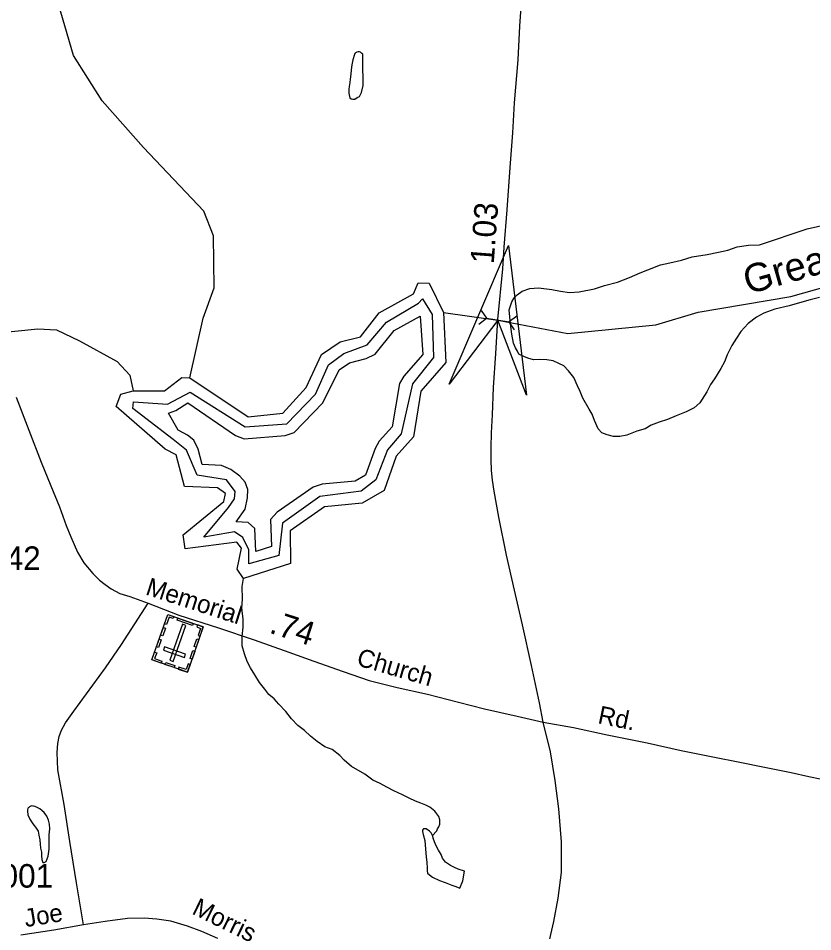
# Model space of a CAD drawing. Extents: x 2206922 to 2357709, y 510027 to 673830.
# Drawn here: x 2279662 to 2283873, y 653705 to 658548 of the extents above; entities that cross this region are included whole.
import ezdxf

# ---------------------------------------------------------------- set-up
doc = ezdxf.new("R2010")
doc.units = 0
for name, color, linetype in [('Exist Cultural Cemetery CELL', 7, 'Continuous'), ('Exist Hydrographic Buffer Line', 7, 'Continuous'), ('Exist Hydrographic Creek Single Shore', 7, 'Continuous'), ('Exist Hydrographic Creek Single Shore Label', 7, 'Continuous'), ('Exist Hydrographic Lake Shore', 7, 'Continuous'), ('Exist Hydrographic Misc Water Feature', 7, 'Continuous'), ('Exist Road Non-System Type 51', 7, 'Continuous'), ('Exist Road Primary NC Attributed', 7, 'Continuous'), ('Exist Road Primary NC Mileage Hundredths English Label', 7, 'Continuous'), ('Exist Road Secondary Mileage Hundredths English Label', 7, 'Continuous'), ('Exist Road Secondary Structure Culvert Attributed CELL', 7, 'Continuous'), ('Exist Road Secondary Structure Culvert CELL', 7, 'Continuous'), ('Exist Road Secondary Type 51 Attributed', 7, 'Continuous'), ('Exist Road Secondary Type 51 Label', 7, 'Continuous'), ('Exist Road Secondary Type 51 Number Label', 7, 'Continuous')]:
    doc.layers.add(name, color=color, linetype=linetype)

msp = doc.modelspace()

# ---------------------------------------------------------------- linework, layer by layer
at = {"layer": 'Exist Cultural Cemetery CELL'}
for points in [[(2280558.2, 655080.5), (2280370.4, 655146.4), (2280454.8, 655386.7), (2280642.6, 655320.7)], [(2280486, 655375.7), (2280482.2, 655364.9), (2280461.4, 655372.2), (2280448.1, 655334), (2280437.6, 655337.7), (2280454.8, 655386.7)], [(2280465.1, 655144.3), (2280482.7, 655138.1), (2280549.9, 655329.4), (2280532.3, 655335.6)], [(2280584.6, 655329), (2280504.5, 655357.1), (2280508.3, 655367.8), (2280588.4, 655339.7)], [(2280611.4, 655331.7), (2280607.6, 655320.8), (2280628.3, 655313.5), (2280614.9, 655275.4), (2280625.4, 655271.7), (2280642.6, 655320.7)], [(2280441.5, 655314.7), (2280427.2, 655273.9), (2280416.4, 655277.6), (2280430.8, 655318.5)], [(2280419.7, 655252.6), (2280405.3, 655211.7), (2280394.6, 655215.5), (2280408.9, 655256.3)], [(2280619.5, 655254.7), (2280605.1, 655213.9), (2280594.4, 655217.6), (2280608.7, 655258.5)], [(2280384.7, 655187.4), (2280395.4, 655183.6), (2280384.7, 655153.2), (2280423, 655139.8), (2280419.3, 655129.3), (2280370.4, 655146.5)], [(2280542.3, 655158.2), (2280548.5, 655175.8), (2280437.4, 655214.9), (2280431.2, 655197.2)], [(2280597.2, 655191.3), (2280582.8, 655150.5), (2280572.1, 655154.2), (2280586.4, 655195.1)], [(2280488.4, 655105), (2280439.5, 655122.2), (2280443.2, 655133), (2280492.1, 655115.8)], [(2280572.6, 655121.4), (2280561.9, 655125.1), (2280551.2, 655094.7), (2280513, 655108.2), (2280509.3, 655097.7), (2280558.2, 655080.5)]]:
    msp.add_lwpolyline(points, close=True, dxfattribs=at)
at = {"layer": 'Exist Hydrographic Buffer Line'}
for points in [[(2280883.5, 655654.7), (2280884.5, 655729.4), (2280852.6, 655795.2), (2280807.3, 655824.6), (2280644.8, 655797.6), (2280776.7, 655954.8), (2280807.3, 655999.5), (2280812.2, 656038.9), (2280765.4, 656100.4), (2280610.4, 656125), (2280553.8, 656258), (2280482.4, 656314.6), (2280268.3, 656479.6), (2280273.2, 656514.1), (2280452.9, 656501.8), (2280573.5, 656565.8), (2280863.9, 656381.1), (2281085.3, 656398.3), (2281237.9, 656555.9), (2281306.8, 656711), (2281388, 656770.1), (2281511.1, 656816.9), (2281614.4, 656937.6), (2281784.2, 657038.5), (2281803.9, 657060.7), (2281855.6, 656977), (2281863, 656750.4), (2281752.2, 656610.1), (2281690.7, 656344.2), (2281619.3, 656260.5), (2281557.8, 656100.4), (2281479.1, 656041.3), (2281260.1, 656011.8), (2281063.2, 655871.4), (2281043.5, 655699.1), (2280883.5, 655654.7)], [(2280920.5, 655721.2), (2280916.5, 655843.2), (2280880.4, 655875.1), (2280817.1, 655878.8), (2280864.2, 655944.7), (2280877.6, 656006), (2280877.8, 656049), (2280863.6, 656088.2), (2280836.8, 656120.2), (2280787.8, 656155.9), (2280738.3, 656176.8), (2280636.4, 656181.8), (2280615.7, 656263.3), (2280591.5, 656310.7), (2280559.5, 656337.5), (2280508.5, 656364.3), (2280458.2, 656454.5), (2280497.6, 656468.7), (2280559.7, 656509.5), (2280814, 656335.8), (2280859.7, 656317.5), (2281076.1, 656335.7), (2281123.4, 656351.1), (2281276, 656509.1), (2281363.3, 656684.6), (2281418.1, 656721.2), (2281506.1, 656743.5), (2281553.8, 656767.9), (2281654.1, 656892.6), (2281792.3, 656969), (2281805.8, 656765.5), (2281705, 656650.1), (2281682.8, 656612.3), (2281643.4, 656382.7), (2281575.6, 656305.6), (2281552.8, 656267.3), (2281502.4, 656126), (2281447.2, 656094.4), (2281273.3, 656078), (2281224.5, 656062.4), (2281033.8, 655929.3), (2280998.6, 655891), (2281004.1, 655748.3), (2280920.5, 655721.2)]]:
    msp.add_lwpolyline(points, dxfattribs=at)
at = {"layer": 'Exist Hydrographic Creek Single Shore'}
for points in [[(2280570.6, 656642.1), (2280642.6, 656958.8), (2280699.6, 657118.3), (2280696.5, 657393.9), (2280645.5, 657526.1), (2280325.6, 657863.9), (2280106.6, 658111), (2279954.4, 658350.3), (2279816.4, 658825.3)], [(2281916.6, 656988.6), (2282203.8, 656947.7), (2282575.6, 656876.8), (2283041.5, 656923), (2283265.6, 656990.6), (2283756.5, 657072.4), (2284146.5, 657182.5)], [(2278718.6, 656083), (2278809.4, 656143.4), (2279205.6, 656555.1), (2279447.9, 656831), (2279518.9, 656877.7), (2279765, 656902), (2279864.5, 656897.1), (2279985.6, 656837.6), (2280186.5, 656728.7), (2280253.6, 656655.1), (2280271.4, 656572.8)]]:
    msp.add_lwpolyline(points, dxfattribs=at)
at = {"layer": 'Exist Hydrographic Lake Shore'}
for points in [[(2280570.6, 656642.1), (2280880.4, 656435.7), (2281063.6, 656455), (2281187.6, 656590.2), (2281268.6, 656765.6), (2281368.5, 656832.5), (2281476.5, 656859.8), (2281574.5, 656985.7), (2281757.5, 657086.9), (2281781.4, 657145.4), (2281839.5, 657144.3), (2281916.6, 656988.6)], [(2281916.6, 656988.6), (2281927.6, 656722.7), (2281795.6, 656571.2), (2281756.6, 656329.4), (2281665.6, 656226.2), (2281600.6, 656043.9), (2281484.5, 655977.4), (2281284.6, 655958.5), (2281102.5, 655831), (2281104.6, 655657.2), (2280855.4, 655577), (2280821.6, 655626.9), (2280845.6, 655737.9), (2280820.6, 655771.2), (2280545.6, 655734.2), (2280536.6, 655809.8), (2280751.5, 655985.8), (2280759.5, 656028.2), (2280717.4, 656058.6), (2280542.5, 656065.5), (2280499.5, 656233.6), (2280440.6, 656264.3), (2280180.6, 656489.4), (2280204.6, 656554.5), (2280271.4, 656572.8)], [(2280271.4, 656572.8), (2280437.5, 656572.7), (2280528.6, 656643), (2280570.6, 656642.1)]]:
    msp.add_lwpolyline(points, dxfattribs=at)
at = {"layer": 'Exist Hydrographic Misc Water Feature'}
msp.add_line((2280878, 655439.6), (2280878, 655439.6), dxfattribs=at)
for points in [[(2281455.8, 658369.4), (2281449.7, 658365.5), (2281446, 658361.2), (2281443.7, 658355.4), (2281435.9, 658327.4), (2281430.4, 658301.1), (2281426.5, 658275.3), (2281425.1, 658251.1), (2281421.2, 658225), (2281418.9, 658207.1), (2281415.2, 658187), (2281413.8, 658173), (2281414, 658151), (2281416, 658143), (2281419.7, 658127), (2281425.9, 658121.2), (2281435.7, 658119.3), (2281446, 658119.5), (2281457.7, 658127.4), (2281469.8, 658133.7), (2281481.5, 658153.8), (2281489.3, 658192), (2281490.9, 658217.7), (2281490.5, 658243.7), (2281488.4, 658269.6), (2281488, 658295.6), (2281488, 658323.6), (2281487.8, 658337.8), (2281487.8, 658349.6), (2281487.8, 658357.7), (2281483.3, 658361.6), (2281479.8, 658365.4), (2281475.5, 658367.7), (2281471.4, 658369.5), (2281463.4, 658369.5), (2281455.8, 658369.4)], [(2282271.1, 656928.1), (2282264.8, 657002.2), (2282268.4, 657017.8), (2282278.5, 657043.9), (2282290.2, 657066.1), (2282306, 657082.3), (2282333.6, 657100.5), (2282373.4, 657114.8), (2282419.8, 657119.5), (2282489.5, 657109.9), (2282536, 657100.4), (2282584, 657094.8), (2282635.9, 657097.6), (2282715.5, 657114.3), (2282769.2, 657130.6), (2282839.1, 657149.2), (2282902.7, 657173.7), (2282958.6, 657198.5), (2282998.2, 657214.9), (2283066.1, 657241.2), (2283116.3, 657251.9), (2283177.8, 657266.5), (2283233.6, 657282.9), (2283313.4, 657295.6), (2283373.3, 657308), (2283423.1, 657318.8), (2283472.9, 657337.2), (2283532.6, 657345.7), (2283591, 657346.2), (2283843.1, 657432.4), (2284133.6, 657497.8)], [(2283909.3, 657067.5), (2283859, 657055.2), (2283815.4, 657042.7), (2283748.1, 657024), (2283671.8, 657005.1), (2283614.4, 656984.6), (2283574.6, 656964.2), (2283530.5, 656929.9), (2283491.2, 656887.5), (2283469.4, 656851.5), (2283444, 656813.1), (2283420.4, 656763.2), (2283405, 656727), (2283385.4, 656690.6), (2283351.7, 656636.4), (2283331.8, 656606.1), (2283312.4, 656568.2), (2283274.8, 656509.7), (2283245.1, 656483.4), (2283203.1, 656461.3), (2283149.6, 656440.6), (2283103.6, 656420.3), (2283059.9, 656405.8), (2283015.9, 656391.4), (2282984.1, 656371), (2282940.8, 656358.5), (2282914.6, 656348.7), (2282888.5, 656338.3), (2282850.6, 656329.9), (2282816.8, 656331.3), (2282782.9, 656339.3), (2282754.6, 656350.9), (2282736.6, 656370.6), (2282715.9, 656414.7), (2282703.8, 656448.5), (2282687.6, 656476.1), (2282655, 656533.8), (2282640.6, 656569.6), (2282626.1, 656599.7), (2282606.2, 656643.3), (2282579.3, 656679), (2282553.5, 656704.8), (2282527.2, 656718.5), (2282497.3, 656732.3), (2282462.8, 656737.9), (2282423.3, 656739.4), (2282393.1, 656737.5), (2282363, 656745.3), (2282341.2, 656754.6), (2282315.9, 656767.1), (2282308.2, 656782.5), (2282297.9, 656800.5), (2282287.6, 656826.2), (2282277.3, 656872.5), (2282271.1, 656928.1)], [(2280846.3, 655421.5), (2280849.8, 655468.9), (2280848, 655535.7), (2280855.4, 655577)], [(2281855.3, 654213.9), (2281880.9, 654239.7), (2281884.8, 654250), (2281890.5, 654261.7), (2281896.3, 654275.9), (2281896.7, 654298.1), (2281890.3, 654315.8), (2281880.3, 654329.8), (2281869.8, 654343.5), (2281843.6, 654365.3), (2281821.8, 654375.1), (2281795.4, 654386.8), (2281767.3, 654396.7), (2281733.3, 654412.4), (2281699.4, 654430.1), (2281653.3, 654451.7), (2281615.1, 654471.1), (2281580.7, 654490.9), (2281540.7, 654508.4), (2281498.3, 654540.2), (2281428.3, 654581.3), (2281389.6, 654615), (2281365.6, 654638.9), (2281325.4, 654670.6), (2281287.3, 654686), (2281246.7, 654713.7), (2281210.6, 654741.4), (2281178.6, 654771), (2281143.9, 654798.5), (2281109.5, 654834.5), (2281079.8, 654871.9), (2281042.8, 654911.4), (2281018.6, 654939.4), (2280990.8, 654963.1), (2280968.6, 654990.8), (2280940.1, 655026.7), (2280915.7, 655066.5), (2280893.6, 655103.9), (2280874.9, 655137.9), (2280860.8, 655177.8), (2280848, 655221.5), (2280848, 655269.7), (2280853.4, 655319.6), (2280853.4, 655363.4), (2280850.1, 655389.9), (2280846.3, 655421.5)], [(2279711.7, 654357.4), (2279709.9, 654351.6), (2279710.1, 654347.5), (2279710.3, 654343.5), (2279712.1, 654323.8), (2279722.4, 654301.5), (2279734.9, 654281.8), (2279744.7, 654269.7), (2279752.9, 654260), (2279766.7, 654238), (2279771.2, 654216.3), (2279775.5, 654192.1), (2279777.5, 654168.3), (2279780.2, 654148.4), (2279784.1, 654126.3), (2279784.3, 654106.4), (2279786.3, 654088.3), (2279792.7, 654072.7), (2279798.6, 654072.6), (2279810.3, 654076.5), (2279820.2, 654104.7), (2279825.9, 654142.7), (2279825.7, 654178.9), (2279825.1, 654218.7), (2279829, 654250.6), (2279826.7, 654274.8), (2279822.2, 654296.6), (2279812.4, 654318.4), (2279798.2, 654336.3), (2279788, 654346.4), (2279775.7, 654356.3), (2279762.1, 654364.1), (2279751.7, 654368.1), (2279741.8, 654369.9), (2279738, 654369.7), (2279731.6, 654371.9), (2279725.6, 654369.5), (2279722, 654367.7), (2279717.9, 654363.8), (2279714.2, 654361.5), (2279711.7, 654357.4)], [(2281849.7, 654228.4), (2281841.7, 654238.1), (2281823.7, 654250.2), (2281809.5, 654249.9), (2281804, 654243.8), (2281804, 654236.1), (2281808.1, 654220.1), (2281816.3, 654188), (2281821, 654142.3), (2281823.2, 654102.2), (2281827.1, 654072.4), (2281829.2, 654044.1), (2281829.6, 654028.2), (2281831.9, 654016.1), (2281841.7, 654006.5), (2281858.1, 653994.7), (2281894.2, 653977.1), (2281924.1, 653965.3), (2281960.6, 653951.7), (2281980.5, 653943.8), (2282002.5, 653936), (2282018.2, 653974.2), (2282027.7, 654025.9), (2281993.2, 654036), (2281973.5, 654045.5), (2281953.7, 654055.4), (2281927.2, 654073.1), (2281910.8, 654095), (2281903.2, 654114.9), (2281888.5, 654137), (2281874.3, 654166.7), (2281866.1, 654186.5), (2281862.2, 654196.4), (2281858.1, 654214.5), (2281849.7, 654228.4)]]:
    msp.add_lwpolyline(points, dxfattribs=at)
at = {"layer": 'Exist Road Non-System Type 51'}
msp.add_lwpolyline([(2280006.7, 653741.8), (2279969.5, 653963.2), (2279935.7, 654183.8), (2279905.3, 654379), (2279871.5, 654563.3), (2279868.2, 654654.6), (2279871.5, 654703.6), (2279878.3, 654739.1), (2279890.1, 654772.9), (2279912.1, 654811.8), (2279956, 654874.3), (2280124, 655104.4), (2280208.6, 655227), (2280349.6, 655446.5)], dxfattribs=at)
at = {"layer": 'Exist Road Primary NC Attributed'}
for points in [[(2282444.4, 654816), (2282424.1, 654919.1), (2282381.9, 655116.9), (2282334.6, 655332.4), (2282292.3, 655516.7), (2282250.1, 655700.9), (2282209.6, 655902.1), (2282184.2, 656040.7), (2282175.8, 656099.9), (2282170.7, 656150.6), (2282169, 656208.1), (2282169, 656240.2), (2282169, 656272.3), (2282170.7, 656350.1), (2282175.8, 656446.4), (2282180.8, 656590.1), (2282192.7, 656771), (2282204.5, 656951.8), (2282229.8, 657218.9), (2282238.3, 657333.9), (2282253.5, 657533.3), (2282268.7, 657756.5), (2282283.9, 657941.6), (2282292.3, 658100.5), (2282310.9, 658328.7), (2282321.1, 658506.2), (2282339.6, 658785.1)], [(2281847.8, 652408.7), (2281996.5, 652595.3), (2282172.1, 652844.8), (2282239.1, 652949.4), (2282303.6, 653095.9), (2282358.2, 653260.3), (2282392.9, 653374.6), (2282435.9, 653474.8), (2282501.3, 653759.4), (2282524.2, 653883.5), (2282540.8, 654019.7), (2282541.3, 654181.7), (2282527.7, 654357.3), (2282508.3, 654507), (2282482.8, 654658.7), (2282444.4, 654816)]]:
    msp.add_lwpolyline(points, dxfattribs=at)
at = {"layer": 'Exist Road Secondary Structure Culvert Attributed CELL'}
msp.add_lwpolyline([(2281945.6, 656608.4), (2282261.1, 657343.5), (2282355.4, 656549.1), (2282203.8, 656947.7)], close=True, dxfattribs=at)
at = {"layer": 'Exist Road Secondary Structure Culvert CELL'}
for p, q in [((2282115.5, 656999.2), (2282144.1, 656957.3)), ((2282103.8, 656926.5), (2282144.1, 656957.3)), ((2282144.1, 656957.3), (2282263.5, 656938)), ((2282303.9, 656968.9), (2282263.5, 656938)), ((2282292.1, 656896.1), (2282263.5, 656938))]:
    msp.add_line(p, q, dxfattribs=at)
at = {"layer": 'Exist Road Secondary Type 51 Attributed'}
for points in [[(2279650.2, 656539.4), (2279717.8, 656363.6), (2279783.7, 656193.7), (2279834.4, 656068.6), (2279880, 655957), (2279915.4, 655859), (2279940.8, 655798.1), (2279976.3, 655717), (2280010.1, 655661.2), (2280057.4, 655603.7), (2280092.8, 655568.2), (2280121.5, 655546.3), (2280153.6, 655522.6), (2280199.3, 655498.9), (2280253.3, 655482), (2280349.6, 655446.5), (2280513.1, 655383.8), (2280723.7, 655315.9), (2280912.1, 655251.7), (2281096.3, 655187.1), (2281228.1, 655139.7), (2281383.5, 655083.9), (2281522, 655036.6), (2281670.7, 654999.4), (2281830.3, 654964.5), (2281994.6, 654922.1), (2282132.8, 654887.3), (2282307.1, 654847), (2282444.4, 654816)], [(2282444.4, 654816), (2282605.6, 654787.9), (2282783.8, 654749.5), (2282996.2, 654705.6), (2283176.3, 654665.3), (2283342.8, 654632.5), (2283486.4, 654604.1), (2283616.7, 654577.3), (2283758.6, 654548.9), (2283852.1, 654527.2), (2283922.3, 654513.8)], [(2280719.6, 653669.1), (2280635.1, 653706.3), (2280559.1, 653735), (2280469.6, 653760.4), (2280396.9, 653772.2), (2280329.3, 653777.3), (2280241.5, 653775.6), (2280123.2, 653758.7), (2280006.7, 653741.8), (2279849.6, 653712.2), (2279675.6, 653686.8)]]:
    msp.add_lwpolyline(points, dxfattribs=at)

# ---------------------------------------------------------------- texts
at = {"layer": 'Exist Hydrographic Creek Single Shore Label'}
msp.add_text('Great', height=150, rotation=15.7662, dxfattribs=at).set_placement((2283529.9, 657083.4))
at = {"layer": 'Exist Road Primary NC Mileage Hundredths English Label'}
msp.add_text('1.03', height=125, rotation=85.6411, dxfattribs=at).set_placement((2282182, 657242.7))
at = {"layer": 'Exist Road Secondary Mileage Hundredths English Label'}
msp.add_text('.74', height=125, rotation=342.13, dxfattribs=at).set_placement((2280987.3, 655291))
at = {"layer": 'Exist Road Secondary Type 51 Label'}
for s, rotation, p in [('Memorial', 342.13, (2280331.3, 655494.1)), ('Church', 343.9105, (2281450.1, 655118.9)), ('Rd.', 348.3221, (2282729.6, 654811)), ('Morris', 333.8351, (2280576.9, 653802)), ('Joe', 9.4255, (2279701, 653728.6))]:
    msp.add_text(s, height=95, rotation=rotation, dxfattribs=at).set_placement(p)
at = {"layer": 'Exist Road Secondary Type 51 Number Label'}
for s, p in [('1342', (2279409, 655622.9)), ('1001', (2279475, 653938.5))]:
    msp.add_text(s, height=125, dxfattribs=at).set_placement(p)

doc.saveas('drawing.dxf')
